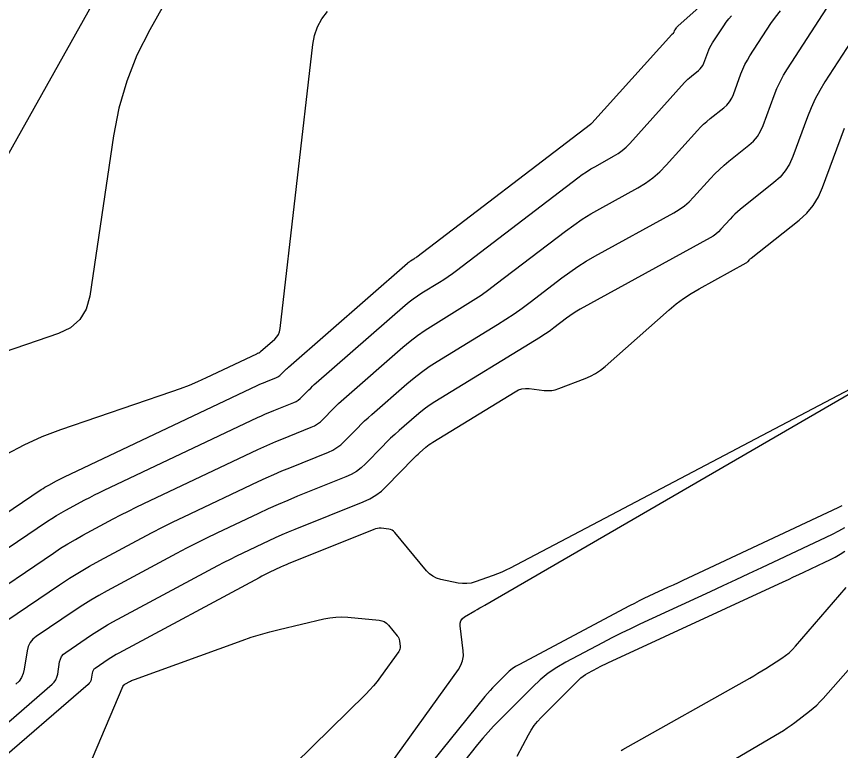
# Model space of a CAD drawing. Extents: x 1768942 to 1774819, y 723037 to 732099.
# Drawn here: x 1770705.05 to 1770741.46, y 724740.51 to 724772.95 of the extents above; entities that cross this region are included whole.
import ezdxf

# ---------------------------------------------------------------- set-up
doc = ezdxf.new("R2010")
doc.units = 0
doc.layers.add('R_Contours', color=7, linetype='Continuous')

msp = doc.modelspace()

# ---------------------------------------------------------------- linework, layer by layer
at = {"layer": 'R_Contours'}
for points in [[(1770710.593, 724777.403), (1770703.212, 724764.251), (1770702.988, 724763.872), (1770702.747, 724763.503), (1770702.49, 724763.146), (1770702.217, 724762.801), (1770701.09, 724761.44), (1770700.795, 724761.118), (1770700.471, 724760.83), (1770700.119, 724760.578), (1770699.739, 724760.361), (1770681.693, 724751.219)], [(1770713.395, 724776.73), (1770710.936, 724772.35), (1770710.375, 724771.236), (1770709.922, 724770.086), (1770709.577, 724768.899), (1770709.339, 724767.675), (1770708.291, 724760.592), (1770708.135, 724760.019), (1770707.852, 724759.552), (1770707.444, 724759.19), (1770706.908, 724758.933), (1770704.016, 724757.946), (1770703.672, 724757.816), (1770703.339, 724757.664), (1770703.016, 724757.49), (1770702.705, 724757.294), (1770701.48, 724756.467), (1770701.171, 724756.267), (1770700.855, 724756.078), (1770700.532, 724755.901), (1770700.202, 724755.735), (1770675.762, 724744.059)], [(1770700.723, 724748.373), (1770706.146, 724752.043), (1770706.227, 724752.097), (1770706.31, 724752.148), (1770706.394, 724752.197), (1770706.479, 724752.245), (1770706.822, 724752.429), (1770706.908, 724752.474), (1770706.994, 724752.518), (1770707.081, 724752.562), (1770707.169, 724752.604), (1770715.686, 724756.636), (1770715.781, 724756.68), (1770715.876, 724756.723), (1770715.972, 724756.764), (1770716.068, 724756.804), (1770716.541, 724756.993), (1770716.593, 724757.018), (1770716.643, 724757.047), (1770716.689, 724757.082), (1770716.731, 724757.121), (1770716.895, 724757.289), (1770716.936, 724757.331), (1770716.978, 724757.371), (1770717.021, 724757.411), (1770717.065, 724757.45), (1770722.331, 724762.051), (1770722.363, 724762.078), (1770722.395, 724762.102), (1770722.428, 724762.126), (1770722.463, 724762.148), (1770722.602, 724762.234), (1770722.637, 724762.255), (1770722.671, 724762.278), (1770722.704, 724762.302), (1770722.737, 724762.326), (1770730.41, 724768.184), (1770730.415, 724768.188), (1770730.421, 724768.192), (1770730.426, 724768.195), (1770730.432, 724768.198), (1770730.454, 724768.211), (1770730.46, 724768.214), (1770730.465, 724768.218), (1770730.47, 724768.222), (1770730.474, 724768.227), (1770734.004, 724772.148), (1770734.012, 724772.157), (1770734.021, 724772.166), (1770734.03, 724772.174), (1770734.04, 724772.182), (1770734.078, 724772.212), (1770734.087, 724772.22), (1770734.095, 724772.23), (1770734.101, 724772.24), (1770734.106, 724772.251), (1770734.127, 724772.309), (1770734.132, 724772.322), (1770734.138, 724772.335), (1770734.145, 724772.347), (1770734.153, 724772.36), (1770734.212, 724772.451), (1770734.225, 724772.47), (1770734.239, 724772.487), (1770734.254, 724772.504), (1770734.271, 724772.52), (1770738.571, 724776.361)], [(1770704.624, 724746.259), (1770706.955, 724747.836), (1770707.39, 724748.123), (1770707.833, 724748.399), (1770708.283, 724748.663), (1770708.739, 724748.916), (1770710.579, 724749.903), (1770711.041, 724750.147), (1770711.505, 724750.385), (1770711.973, 724750.618), (1770712.443, 724750.844), (1770715.733, 724752.402), (1770716.078, 724752.562), (1770716.424, 724752.716), (1770716.773, 724752.866), (1770717.124, 724753.01), (1770718.841, 724753.7), (1770719.033, 724753.788), (1770719.212, 724753.895), (1770719.379, 724754.02), (1770719.534, 724754.164), (1770720.129, 724754.775), (1770720.279, 724754.926), (1770720.432, 724755.074), (1770720.588, 724755.219), (1770720.747, 724755.36), (1770722.302, 724756.719), (1770722.62, 724756.986), (1770722.948, 724757.238), (1770723.287, 724757.476), (1770723.636, 724757.7), (1770726.299, 724759.334), (1770726.67, 724759.568), (1770727.035, 724759.812), (1770727.393, 724760.065), (1770727.745, 724760.326), (1770729.141, 724761.392), (1770729.495, 724761.652), (1770729.857, 724761.898), (1770730.228, 724762.13), (1770730.609, 724762.349), (1770734.1, 724764.27), (1770734.338, 724764.414), (1770734.562, 724764.577), (1770734.772, 724764.758), (1770734.967, 724764.957), (1770735.717, 724765.791), (1770735.909, 724765.996), (1770736.108, 724766.191), (1770736.316, 724766.379), (1770736.532, 724766.557), (1770737.41, 724767.256), (1770737.615, 724767.442), (1770737.788, 724767.65), (1770737.931, 724767.88), (1770738.043, 724768.132), (1770738.531, 724769.459), (1770738.652, 724769.764), (1770738.791, 724770.06), (1770738.945, 724770.349), (1770739.116, 724770.629), (1770740.856, 724773.309)], [(1770743.069, 724773.591), (1770740.771, 724770.052), (1770740.545, 724769.683), (1770740.341, 724769.302), (1770740.159, 724768.911), (1770739.999, 724768.509), (1770739.356, 724766.759), (1770739.208, 724766.426), (1770739.02, 724766.123), (1770738.791, 724765.849), (1770738.521, 724765.604), (1770737.022, 724764.412), (1770736.905, 724764.315), (1770736.792, 724764.213), (1770736.683, 724764.106), (1770736.579, 724763.995), (1770736.171, 724763.542), (1770736.064, 724763.433), (1770735.951, 724763.335), (1770735.829, 724763.246), (1770735.699, 724763.168), (1770729.96, 724760.009), (1770729.804, 724759.92), (1770729.653, 724759.825), (1770729.505, 724759.725), (1770729.361, 724759.619), (1770728.791, 724759.183), (1770728.647, 724759.077), (1770728.5, 724758.973), (1770728.352, 724758.874), (1770728.2, 724758.778), (1770723.539, 724755.918), (1770723.326, 724755.781), (1770723.119, 724755.635), (1770722.918, 724755.481), (1770722.724, 724755.318), (1770721.958, 724754.65), (1770721.769, 724754.481), (1770721.583, 724754.308), (1770721.4, 724754.132), (1770721.221, 724753.952), (1770720.468, 724753.178), (1770720.276, 724753), (1770720.068, 724752.844), (1770719.846, 724752.712), (1770719.608, 724752.602), (1770717.475, 724751.745), (1770717.04, 724751.566), (1770716.607, 724751.381), (1770716.177, 724751.189), (1770715.749, 724750.99), (1770713.901, 724750.115), (1770713.453, 724749.9), (1770713.007, 724749.678), (1770712.564, 724749.451), (1770712.124, 724749.218), (1770709.051, 724747.569), (1770708.69, 724747.369), (1770708.334, 724747.16), (1770707.984, 724746.942), (1770707.639, 724746.715), (1770705.924, 724745.554), (1770705.772, 724745.429), (1770705.655, 724745.281), (1770705.572, 724745.112), (1770705.523, 724744.921), (1770705.397, 724744.113), (1770705.35, 724743.92), (1770705.273, 724743.744), (1770705.164, 724743.584), (1770705.025, 724743.442)], [(1770702.024, 724747.668), (1770706.416, 724750.641), (1770706.615, 724750.772), (1770706.818, 724750.898), (1770707.023, 724751.019), (1770707.232, 724751.135), (1770708.074, 724751.587), (1770708.285, 724751.698), (1770708.498, 724751.807), (1770708.712, 724751.914), (1770708.927, 724752.017), (1770715.702, 724755.225), (1770715.88, 724755.308), (1770716.059, 724755.387), (1770716.239, 724755.465), (1770716.42, 724755.539), (1770717.307, 724755.895), (1770717.406, 724755.941), (1770717.499, 724755.996), (1770717.585, 724756.061), (1770717.665, 724756.135), (1770717.973, 724756.451), (1770718.05, 724756.529), (1770718.129, 724756.605), (1770718.21, 724756.68), (1770718.292, 724756.754), (1770722.227, 724760.191), (1770722.402, 724760.338), (1770722.583, 724760.477), (1770722.769, 724760.608), (1770722.961, 724760.731), (1770723.741, 724761.21), (1770723.934, 724761.332), (1770724.124, 724761.458), (1770724.31, 724761.59), (1770724.494, 724761.726), (1770729.86, 724765.824), (1770730.046, 724765.96), (1770730.236, 724766.089), (1770730.431, 724766.211), (1770730.63, 724766.325), (1770731.437, 724766.77), (1770731.633, 724766.888), (1770731.817, 724767.022), (1770731.989, 724767.17), (1770732.149, 724767.334), (1770734.575, 724770.029), (1770734.645, 724770.103), (1770734.717, 724770.174), (1770734.792, 724770.242), (1770734.87, 724770.307), (1770735.189, 724770.56), (1770735.263, 724770.628), (1770735.326, 724770.703), (1770735.378, 724770.786), (1770735.418, 724770.878), (1770735.595, 724771.359), (1770735.639, 724771.469), (1770735.689, 724771.577), (1770735.745, 724771.681), (1770735.807, 724771.783), (1770736.299, 724772.54), (1770736.407, 724772.695), (1770736.525, 724772.842), (1770736.652, 724772.981)], [(1770703.324, 724746.964), (1770706.685, 724749.239), (1770707.003, 724749.448), (1770707.325, 724749.649), (1770707.653, 724749.841), (1770707.986, 724750.025), (1770709.327, 724750.745), (1770709.663, 724750.923), (1770710.001, 724751.096), (1770710.342, 724751.266), (1770710.685, 724751.431), (1770715.718, 724753.813), (1770715.979, 724753.935), (1770716.241, 724754.052), (1770716.506, 724754.165), (1770716.772, 724754.274), (1770718.074, 724754.798), (1770718.22, 724754.865), (1770718.356, 724754.946), (1770718.482, 724755.041), (1770718.6, 724755.15), (1770719.051, 724755.613), (1770719.165, 724755.727), (1770719.281, 724755.84), (1770719.399, 724755.95), (1770719.52, 724756.057), (1770722.122, 724758.331), (1770722.441, 724758.598), (1770722.77, 724758.851), (1770723.11, 724759.09), (1770723.459, 724759.314), (1770724.879, 724760.186), (1770725.231, 724760.408), (1770725.577, 724760.639), (1770725.917, 724760.878), (1770726.251, 724761.127), (1770729.311, 724763.463), (1770729.677, 724763.732), (1770730.051, 724763.986), (1770730.435, 724764.226), (1770730.829, 724764.452), (1770732.501, 724765.372), (1770732.848, 724765.583), (1770733.174, 724765.819), (1770733.479, 724766.083), (1770733.762, 724766.373), (1770735.146, 724767.91), (1770735.277, 724768.049), (1770735.413, 724768.183), (1770735.554, 724768.31), (1770735.701, 724768.432), (1770736.3, 724768.908), (1770736.439, 724769.035), (1770736.557, 724769.176), (1770736.654, 724769.333), (1770736.731, 724769.505), (1770737.063, 724770.409), (1770737.146, 724770.616), (1770737.24, 724770.819), (1770737.345, 724771.015), (1770737.462, 724771.206), (1770738.385, 724772.629), (1770738.589, 724772.921), (1770738.811, 724773.198)], [(1770704.606, 724753.603), (1770705.383, 724754.022), (1770706.187, 724754.389), (1770707.017, 724754.703), (1770711.914, 724756.373), (1770712.304, 724756.512), (1770712.689, 724756.662), (1770713.07, 724756.823), (1770713.447, 724756.995), (1770715.67, 724758.048), (1770715.682, 724758.053), (1770715.693, 724758.058), (1770715.705, 724758.063), (1770715.717, 724758.068), (1770715.774, 724758.091), (1770715.78, 724758.094), (1770715.786, 724758.098), (1770715.792, 724758.102), (1770715.797, 724758.107), (1770715.817, 724758.127), (1770715.822, 724758.132), (1770715.827, 724758.137), (1770715.832, 724758.142), (1770715.837, 724758.147), (1770716.46, 724758.691), (1770716.554, 724758.789), (1770716.626, 724758.898), (1770716.676, 724759.02), (1770716.703, 724759.153), (1770718.147, 724771.701), (1770718.223, 724772.104), (1770718.355, 724772.483), (1770718.544, 724772.837), (1770718.788, 724773.166)], [(1770703.341, 724740.608), (1770706.624, 724743.439), (1770706.717, 724743.533), (1770706.789, 724743.64), (1770706.841, 724743.758), (1770706.872, 724743.887), (1770706.956, 724744.427), (1770706.989, 724744.554), (1770707.044, 724744.667), (1770707.123, 724744.766), (1770707.225, 724744.85), (1770708.37, 724745.625), (1770708.601, 724745.777), (1770708.835, 724745.922), (1770709.072, 724746.062), (1770709.314, 724746.196), (1770713.948, 724748.683), (1770714.227, 724748.831), (1770714.507, 724748.974), (1770714.789, 724749.115), (1770715.073, 724749.251), (1770716.213, 724749.791), (1770716.499, 724749.924), (1770716.786, 724750.052), (1770717.076, 724750.176), (1770717.368, 724750.296), (1770720.375, 724751.504), (1770720.659, 724751.635), (1770720.925, 724751.794), (1770721.173, 724751.98), (1770721.402, 724752.192), (1770722.596, 724753.419), (1770722.662, 724753.484), (1770722.728, 724753.549), (1770722.796, 724753.612), (1770722.865, 724753.673), (1770723.145, 724753.917), (1770723.216, 724753.977), (1770723.289, 724754.033), (1770723.365, 724754.086), (1770723.442, 724754.136), (1770727.079, 724756.368), (1770727.226, 724756.443), (1770727.378, 724756.49), (1770727.537, 724756.511), (1770727.701, 724756.505), (1770728.369, 724756.425), (1770728.535, 724756.415), (1770728.699, 724756.425), (1770728.86, 724756.456), (1770729.018, 724756.506), (1770730.173, 724756.949), (1770730.412, 724757.053), (1770730.638, 724757.177), (1770730.853, 724757.321), (1770731.056, 724757.484), (1770733.893, 724759.989), (1770734.203, 724760.249), (1770734.526, 724760.49), (1770734.862, 724760.712), (1770735.211, 724760.917), (1770737.298, 724762.066), (1770737.319, 724762.078), (1770737.339, 724762.093), (1770737.357, 724762.108), (1770737.375, 724762.126), (1770737.441, 724762.199), (1770737.457, 724762.217), (1770737.475, 724762.235), (1770737.493, 724762.251), (1770737.512, 724762.267), (1770739.632, 724763.952), (1770739.967, 724764.256), (1770740.251, 724764.596), (1770740.485, 724764.973), (1770740.668, 724765.386), (1770741.634, 724768.016)], [(1770741.887, 724756.477), (1770726.861, 724748.577), (1770726.678, 724748.485), (1770726.492, 724748.4), (1770726.303, 724748.321), (1770726.112, 724748.248), (1770725.325, 724747.966), (1770725.139, 724747.913), (1770724.951, 724747.887), (1770724.761, 724747.887), (1770724.569, 724747.914), (1770723.799, 724748.074), (1770723.615, 724748.128), (1770723.447, 724748.21), (1770723.297, 724748.321), (1770723.164, 724748.459), (1770721.771, 724750.154), (1770721.714, 724750.212), (1770721.649, 724750.256), (1770721.577, 724750.285), (1770721.497, 724750.3), (1770721.162, 724750.331), (1770721.079, 724750.334), (1770720.998, 724750.327), (1770720.918, 724750.311), (1770720.839, 724750.284), (1770717.21, 724748.827), (1770717.088, 724748.776), (1770716.966, 724748.724), (1770716.845, 724748.67), (1770716.724, 724748.614), (1770716.245, 724748.387), (1770716.126, 724748.33), (1770716.007, 724748.271), (1770715.889, 724748.21), (1770715.772, 724748.148), (1770709.576, 724744.822), (1770709.455, 724744.755), (1770709.335, 724744.685), (1770709.217, 724744.611), (1770709.101, 724744.535), (1770708.525, 724744.145), (1770708.474, 724744.103), (1770708.434, 724744.053), (1770708.406, 724743.996), (1770708.39, 724743.932), (1770708.348, 724743.66), (1770708.332, 724743.595), (1770708.306, 724743.536), (1770708.269, 724743.483), (1770708.222, 724743.435), (1770703.978, 724739.775)], [(1770719.488, 724737.005), (1770724.578, 724744.087), (1770724.692, 724744.279), (1770724.765, 724744.481), (1770724.798, 724744.693), (1770724.791, 724744.915), (1770724.658, 724746.023), (1770724.658, 724746.145), (1770724.691, 724746.25), (1770724.755, 724746.34), (1770724.851, 724746.415), (1770725.3, 724746.68), (1770725.412, 724746.746), (1770725.525, 724746.812), (1770725.637, 724746.878), (1770725.75, 724746.943), (1770742.073, 724756.412)], [(1770741.52, 724751.324), (1770741.431, 724751.276), (1770741.34, 724751.232), (1770734.714, 724748.127), (1770734.499, 724748.026), (1770734.284, 724747.926), (1770734.069, 724747.826), (1770733.853, 724747.726), (1770732.991, 724747.327), (1770732.777, 724747.226), (1770732.563, 724747.122), (1770732.352, 724747.015), (1770732.141, 724746.906), (1770727.243, 724744.306), (1770727.095, 724744.22), (1770726.954, 724744.124), (1770726.821, 724744.017), (1770726.696, 724743.9), (1770726.21, 724743.412), (1770726.09, 724743.288), (1770725.974, 724743.162), (1770725.861, 724743.032), (1770725.751, 724742.9), (1770721.887, 724738.115)], [(1770741.632, 724750.353), (1770741.366, 724750.2), (1770741.094, 724750.056), (1770740.818, 724749.921), (1770737.971, 724748.586), (1770737.403, 724748.321), (1770736.835, 724748.056), (1770736.267, 724747.792), (1770735.698, 724747.529), (1770732.593, 724746.093), (1770732.177, 724745.897), (1770731.764, 724745.695), (1770731.353, 724745.488), (1770730.946, 724745.275), (1770729.321, 724744.413), (1770728.925, 724744.184), (1770728.55, 724743.927), (1770728.195, 724743.642), (1770727.86, 724743.33), (1770726.38, 724741.841), (1770726.131, 724741.585), (1770725.889, 724741.322), (1770725.655, 724741.054), (1770725.427, 724740.779), (1770724.518, 724739.653)], [(1770727.173, 724740.259), (1770727.681, 724741.214), (1770727.799, 724741.418), (1770727.931, 724741.612), (1770728.077, 724741.795), (1770728.237, 724741.968), (1770729.903, 724743.643), (1770729.993, 724743.727), (1770730.089, 724743.804), (1770730.191, 724743.874), (1770730.298, 724743.936), (1770730.736, 724744.168), (1770730.846, 724744.226), (1770730.957, 724744.282), (1770731.069, 724744.336), (1770731.181, 724744.389), (1770738.926, 724747.97), (1770739.157, 724748.077), (1770739.387, 724748.184), (1770739.618, 724748.292), (1770739.848, 724748.399), (1770740.768, 724748.831), (1770740.996, 724748.942), (1770741.22, 724749.061), (1770741.44, 724749.188), (1770741.656, 724749.322)], [(1770731.766, 724740.51), (1770731.848, 724740.564), (1770737.458, 724743.717), (1770737.637, 724743.82), (1770737.815, 724743.925), (1770737.991, 724744.032), (1770738.166, 724744.142), (1770738.862, 724744.588), (1770739.031, 724744.705), (1770739.19, 724744.833), (1770739.339, 724744.973), (1770739.479, 724745.124), (1770741.709, 724747.721)], [(1770708.403, 724740.17), (1770709.759, 724743.366), (1770709.763, 724743.374), (1770709.768, 724743.382), (1770709.773, 724743.389), (1770709.78, 724743.395), (1770709.821, 724743.431), (1770709.823, 724743.434), (1770709.824, 724743.439), (1770709.825, 724743.44), (1770709.835, 724743.447), (1770709.839, 724743.449), (1770710.087, 724743.582), (1770710.129, 724743.604), (1770710.172, 724743.624), (1770710.216, 724743.642), (1770710.26, 724743.659), (1770715.018, 724745.376), (1770715.423, 724745.515), (1770715.831, 724745.643), (1770716.242, 724745.759), (1770716.657, 724745.863), (1770718.627, 724746.328), (1770718.893, 724746.379), (1770719.16, 724746.409), (1770719.429, 724746.416), (1770719.699, 724746.402), (1770721.08, 724746.273), (1770721.197, 724746.251), (1770721.304, 724746.207), (1770721.399, 724746.143), (1770721.483, 724746.058), (1770721.876, 724745.58), (1770721.912, 724745.53), (1770721.939, 724745.477), (1770721.958, 724745.421), (1770721.97, 724745.36), (1770722, 724745.113), (1770722.002, 724745.053), (1770721.993, 724744.995), (1770721.973, 724744.941), (1770721.942, 724744.889), (1770721.137, 724743.769), (1770720.987, 724743.569), (1770720.829, 724743.376), (1770720.662, 724743.19), (1770720.488, 724743.011), (1770715.772, 724738.374)], [(1770734.082, 724738.535), (1770738.76, 724741.297), (1770738.935, 724741.404), (1770739.107, 724741.516), (1770739.275, 724741.633), (1770739.441, 724741.755), (1770740.095, 724742.252), (1770740.255, 724742.38), (1770740.408, 724742.516), (1770740.554, 724742.658), (1770740.694, 724742.809), (1770744.118, 724746.683)]]:
    msp.add_lwpolyline(points, dxfattribs=at)

doc.saveas('drawing.dxf')
